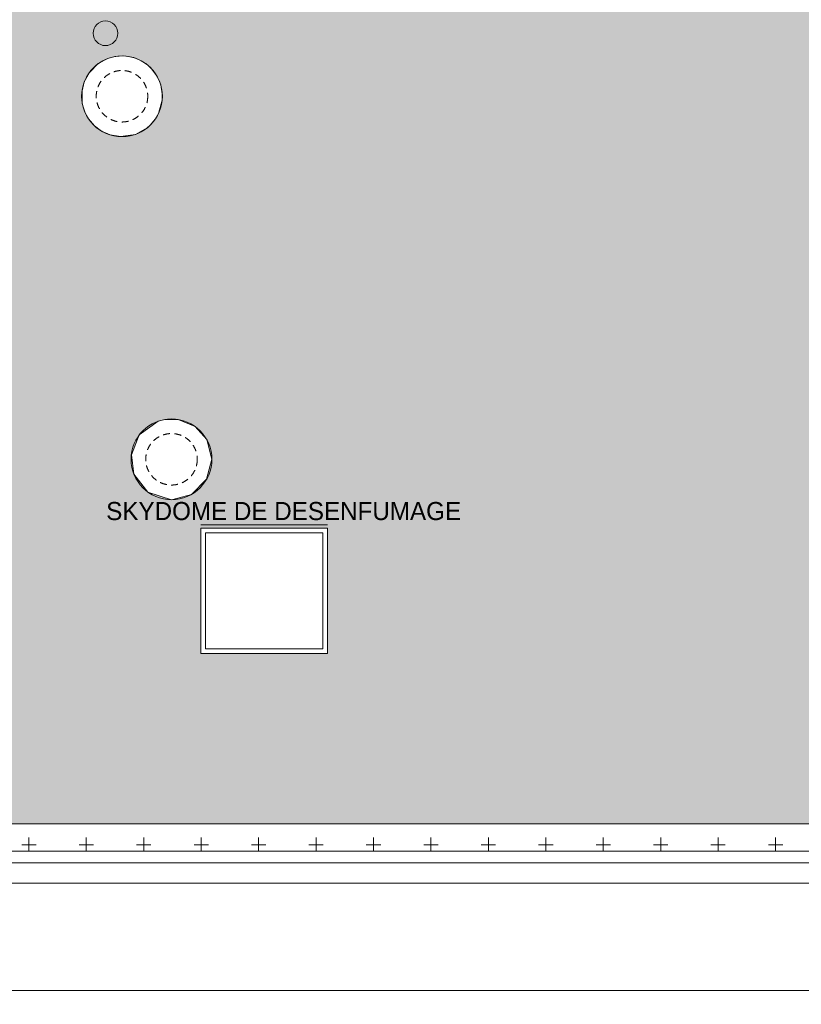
# Model space of a CAD drawing. Header units: millimetres. Extents: x 52659 to 1698020, y -10054 to 104697.
# Tile 314 of 363: x 340500 to 349140, y 7845 to 18733. Entities that reach past the tile are written whole.
import ezdxf

# ---------------------------------------------------------------- set-up
doc = ezdxf.new("R2010")
doc.units = ezdxf.units.MM
doc.header["$MEASUREMENT"] = 0
doc.linetypes.add('Tirets petits', pattern=[125, 75, -50])
for name, color, linetype in [('05-02 Cotation 200ème 100ème.Cotations', 7, 'Continuous'), ('06-02 Texte 200ème 100ème.Texte', 7, 'Continuous'), ('08-01 2D Dessin général.2D', 7, 'Continuous'), ('08-01 hachures', 7, 'Continuous'), ('A-GLAZ-____-OTLN.Modèle IFC', 7, 'Continuous'), ('A-ROOF-____-OTLN.Modèle IFC', 7, 'Continuous')]:
    doc.layers.add(name, color=color, linetype=linetype)
doc.styles.add('STYLE_GENERE_2', font='txt')
doc.styles.add('STYLE_GENERE_3', font='ARIALN.TTF')
doc.dimstyles.new('STYLE_GENERE__2', dxfattribs={"dimtxt": 200, "dimasz": 95, "dimexe": 0.18, "dimexo": 100, "dimgap": 0, "dimtad": 0, "dimlfac": 0.001, "dimzin": 0, "dimdsep": 46, "dimtxsty": 'STYLE_GENERE_3', "dimblk": 'ARROWHEAD_6', "dimblk1": 'ARROWHEAD_6', "dimblk2": 'ARROWHEAD_6', "dimcen": 0.09, "dimclrd": 7, "dimclre": 7, "dimclrt": 7, "dimazin": 0, "dimtfac": 1, "dimtdec": 4, "dimtmove": 0, "dimatfit": 3, "dimfxl": 1, "dimtolj": 1, "dimtzin": 0, "dimarcsym": 0})
doc.dimstyles.new('STYLE_GENERE__5', dxfattribs={"dimtxt": 200, "dimasz": 95, "dimexe": 0.18, "dimexo": 100, "dimgap": 0, "dimtad": 0, "dimtih": 1, "dimtoh": 1, "dimlfac": 0.001, "dimzin": 0, "dimdsep": 46, "dimtxsty": 'STYLE_GENERE_3', "dimblk": 'ARROWHEAD_6', "dimblk1": 'ARROWHEAD_6', "dimblk2": 'ARROWHEAD_6', "dimcen": 0.09, "dimclrd": 7, "dimclre": 7, "dimclrt": 7, "dimazin": 0, "dimtfac": 1, "dimtdec": 4, "dimtmove": 0, "dimatfit": 3, "dimfxl": 1, "dimtolj": 1, "dimtzin": 0, "dimarcsym": 0})

# ---------------------------------------------------------------- blocks, each defined once
blk = doc.blocks.new('*D839', base_point=(261782, 40089))
at = {"layer": '05-02 Cotation 200ème 100ème.Cotations', "color": 7, "linetype": 'Continuous', "lineweight": 13, "transparency": 16777216}
for p, q in [((347260, 33031), (348860, 26330)), ((348769, 26308), (348951, 26352)), ((348860, 26330), (349464, 23805)), ((349579, 23320), (350182, 20795)), ((350091, 20773), (350274, 20817)), ((350182, 20795), (351010, 17329))]:
    blk.add_line(p, q, dxfattribs=at)
at = {"layer": '05-02 Cotation 200ème 100ème.Cotations', "color": 7, "linetype": 'Continuous', "lineweight": 25, "transparency": 16777216}
for p, q in [((348921, 26293), (348800, 26367)), ((350243, 20758), (350122, 20832))]:
    blk.add_line(p, q, dxfattribs=at)
at = {"layer": '05-02 Cotation 200ème 100ème.Cotations', "color": 7, "lineweight": 9, "transparency": 16777216, "insert": (349372, 23757), "char_height": 200, "attachment_point": 7, "rotation": 283.4353, "style": 'STYLE_GENERE_3'}
blk.add_mtext('\\A1;5,69', dxfattribs=at)
blk = doc.blocks.new('ARROWHEAD_6')
at = {"color": 0, "linetype": 'Continuous', "lineweight": 0}
for p, q in [((0, 0), (-1, 0)), ((-0.5, -0.5), (0.5, 0.5))]:
    blk.add_line(p, q, dxfattribs=at)
blk = doc.blocks.new('*D849', base_point=(261782, 40089))
at = {"layer": '05-02 Cotation 200ème 100ème.Cotations', "color": 7, "linetype": 'Continuous', "lineweight": 13, "transparency": 16777216}
for p, q in [((346489, 40573), (346471, 40646)), ((346580, 40595), (346398, 40552)), ((349641, 27398), (346489, 40573)), ((352938, 13615), (349786, 26790))]:
    blk.add_line(p, q, dxfattribs=at)
at = {"layer": '05-02 Cotation 200ème 100ème.Cotations', "color": 7, "linetype": 'Continuous', "lineweight": 25, "transparency": 16777216}
for p, q in [((346549, 40536), (346428, 40610)), ((352878, 13652), (352998, 13578))]:
    blk.add_line(p, q, dxfattribs=at)
at = {"layer": '05-02 Cotation 200ème 100ème.Cotations', "color": 7, "lineweight": 9, "transparency": 16777216, "char_height": 200, "attachment_point": 7, "rotation": 283.4544, "style": 'STYLE_GENERE_3'}
for s, insert in [('\\A1;27,72', (349549, 27351)), ('\\A1;0,42', (353100, 13670))]:
    blk.add_mtext(s, dxfattribs=dict(at, insert=insert))
blk = doc.blocks.new('*D853', base_point=(261782, 40089))
at = {"layer": '05-02 Cotation 200ème 100ème.Cotations', "color": 7, "linetype": 'Continuous', "lineweight": 13, "transparency": 16777216}
for p, q in [((353684, 7903), (353684, 8091)), ((291897, 7997), (322477, 7997)), ((323103, 7997), (353684, 7997)), ((353684, 7997), (353759, 7997))]:
    blk.add_line(p, q, dxfattribs=at)
at = {"layer": '05-02 Cotation 200ème 100ème.Cotations', "color": 7, "linetype": 'Continuous', "lineweight": 25, "transparency": 16777216}
for p, q in [((291947, 8047), (291847, 7947)), ((353634, 7947), (353734, 8047))]:
    blk.add_line(p, q, dxfattribs=at)
at = {"layer": '05-02 Cotation 200ème 100ème.Cotations', "color": 7, "lineweight": 9, "transparency": 16777216, "insert": (322502, 7897), "char_height": 200, "attachment_point": 7, "style": 'STYLE_GENERE_3'}
blk.add_mtext('\\A1;61,79', dxfattribs=at)

msp = doc.modelspace()

# ---------------------------------------------------------------- hatches: boundary and pattern name
at = {"layer": '08-01 hachures', "linetype": 'Continuous', "lineweight": 0, "true_color": 0x5d5d5d}
h = msp.add_hatch(dxfattribs=at)
h.set_pattern_fill('CROSS_225_29_0002', color=251, style=0, pattern_type=2)
h.set_pattern_definition([(360, (261781.56, 40089.01), (127, 127), [63.5, -190.5]), (89.99998, (261813.31, 40057.26), (-126.99996, 127.00004), [63.5, -190.5])])
h.paths.add_polyline_path([(326866.616, 20616.075), (348978.582, 20616.075), (350830.367, 12890.319), (352156.985, 12890.319), (352887.968, 9839.711), (343902.019, 9840.185), (342502.019, 9840.185), (342502.019, 9839.711), (326866.616, 9839.711)])
h.paths.add_polyline_path([(341733.995, 13920.149), (341821.847, 14141.387), (342029.79, 14293.162), (342105.358, 14312.505), (342250.368, 14312.505), (342437.85, 14234.926), (342567.166, 14090.553), (342624.34, 13871.954), (342565.559, 13650.518), (342399.299, 13484.258), (342177.863, 13425.477), (341917.877, 13508.982), (341762.366, 13708.54)], flags=0)
h.paths.add_polyline_path([(343902.019, 11724.904), (343902.019, 13109.955), (342502.019, 13109.955), (342502.019, 11724.904)], flags=0)
h.paths.add_polyline_path([(341761.352, 18313.518), (341821.699, 18290.161), (341893.394, 18247.64), (341945.093, 18203.662), (342006.34, 18128.019), (342041.289, 18062.147), (342058.719, 18013.906), (342076.504, 17912.64), (342075.074, 17842.369), (342034.87, 17696.661), (342000.898, 17636.835), (341942.39, 17566.797), (341907.161, 17535.9), (341778.349, 17465.17), (341612.326, 17440.463), (341500.226, 17459.598), (341405.476, 17501.103), (341325.378, 17560.881), (341260.166, 17637.599), (341220.289, 17710.969), (341191.532, 17806.588), (341188.561, 17948.003), (341213.211, 18044.576), (341270.011, 18149.58), (341367.767, 18247.336), (341472.439, 18304.011), (341550.184, 18325.699), (341649.252, 18332.653)], flags=0)
h = msp.add_hatch(dxfattribs=at)
h.set_pattern_fill('CROSS_0002', color=251, style=0, pattern_type=2)
h.set_pattern_definition([(360, (261781.56, 40089), (317.5, 317.5), [158.75, -476.25]), (90, (261860.93, 40009.64), (-317.5, 317.5), [158.75, -476.25])])
h.paths.add_polyline_path([(326866.616, 9539.711), (326866.616, 9839.734), (342502.019, 9839.734), (342502.019, 9839.711), (343902.019, 9839.711), (352887.968, 9839.711), (352156.985, 12890.319), (352456.985, 12890.319), (353259.854, 9539.711)])

# ---------------------------------------------------------------- linework, layer by layer
at = {"layer": '08-01 2D Dessin général.2D', "color": 7, "linetype": 'Continuous', "lineweight": 18, "flags": 128}
msp.add_lwpolyline([(352156.985, 12890.319), (352887.968, 9839.711), (263819.991, 9839.711), (263819.991, 18709.012)], dxfattribs=at)
msp.add_lwpolyline([(352156.985, 12890.319), (352887.968, 9839.711), (263819.991, 9839.711), (263819.991, 18709.012)], dxfattribs=at)
at = {"layer": '08-01 2D Dessin général.2D', "color": 7, "linetype": 'Continuous', "lineweight": 18}
for centre, radius in [((341448.104, 18583.136), 136.349), ((341448.104, 18583.136), 136.349), ((341630.789, 17886.558), 446.477), ((341630.789, 17886.558), 446.477), ((342177.863, 13871.954), 446.477), ((342177.863, 13871.954), 446.477)]:
    msp.add_circle(centre, radius, dxfattribs=at)
at = {"layer": '08-01 2D Dessin général.2D', "color": 7, "linetype": 'Tirets petits', "lineweight": 18}
for centre in [(341630.789, 17886.558), (341630.789, 17886.558), (342177.863, 13871.954), (342177.863, 13871.954)]:
    msp.add_circle(centre, 284.783, dxfattribs=at)
at = {"layer": '08-01 hachures', "color": 7, "linetype": 'Continuous', "lineweight": 9, "flags": 128}
for points in [[(326866.616, 20616.075), (348978.582, 20616.075), (350830.367, 12890.319), (352156.985, 12890.319), (352887.968, 9839.711), (343902.019, 9840.185), (342502.019, 9840.185), (342502.019, 9839.711), (326866.616, 9839.711)], [(341761.352, 18313.518), (341821.699, 18290.161), (341893.394, 18247.64), (341945.093, 18203.662), (342006.34, 18128.019), (342041.289, 18062.147), (342058.719, 18013.906), (342076.504, 17912.64), (342075.074, 17842.369), (342034.87, 17696.661), (342000.898, 17636.835), (341942.39, 17566.797), (341907.161, 17535.9), (341778.349, 17465.17), (341612.326, 17440.463), (341500.226, 17459.598), (341405.476, 17501.103), (341325.378, 17560.881), (341260.166, 17637.599), (341220.289, 17710.969), (341191.532, 17806.588), (341188.561, 17948.003), (341213.211, 18044.576), (341270.011, 18149.58), (341367.767, 18247.336), (341472.439, 18304.011), (341550.184, 18325.699), (341649.252, 18332.653)], [(341733.995, 13920.149), (341821.847, 14141.387), (342029.79, 14293.162), (342105.358, 14312.505), (342250.368, 14312.505), (342437.85, 14234.926), (342567.166, 14090.553), (342624.34, 13871.954), (342565.559, 13650.518), (342399.299, 13484.258), (342177.863, 13425.477), (341917.877, 13508.982), (341762.366, 13708.54)], [(343902.019, 11724.904), (343902.019, 13109.955), (342502.019, 13109.955), (342502.019, 11724.904)], [(326866.616, 9539.711), (326866.616, 9839.734), (342502.019, 9839.734), (342502.019, 9839.711), (343902.019, 9839.711), (352887.968, 9839.711), (352156.985, 12890.319), (352456.985, 12890.319), (353259.854, 9539.711)]]:
    msp.add_lwpolyline(points, close=True, dxfattribs=at)
at = {"layer": 'A-GLAZ-____-OTLN.Modèle IFC', "color": 7, "linetype": 'Continuous', "lineweight": 18}
for p, q in [((343902.019, 13146.391), (342502.019, 13146.391)), ((342502.019, 13109.955), (343902.019, 13109.955)), ((342502.019, 11724.904), (342502.019, 13109.955)), ((343902.019, 13109.955), (343902.019, 11724.904)), ((343852.019, 13060.488), (342552.019, 13060.488)), ((342552.019, 13060.488), (342552.019, 11774.37)), ((343852.019, 11774.37), (343852.019, 13060.488)), ((342552.019, 11774.37), (343852.019, 11774.37)), ((343902.019, 11724.904), (342502.019, 11724.904))]:
    msp.add_line(p, q, dxfattribs=at)
at = {"layer": 'A-ROOF-____-OTLN.Modèle IFC', "color": 7, "linetype": 'Continuous', "lineweight": 18}
for p, q in [((353259.854, 9539.711), (263519.991, 9539.711)), ((350762.726, 9409.808), (265031.556, 9409.808)), ((350762.726, 9184.808), (265031.556, 9184.808))]:
    msp.add_line(p, q, dxfattribs=at)

# ---------------------------------------------------------------- texts
at = {"layer": '06-02 Texte 200ème 100ème.Texte', "color": 7, "linetype": 'Continuous', "lineweight": 9, "insert": (343417.725, 13298.435), "char_height": 200, "attachment_point": 5, "style": 'STYLE_GENERE_2'}
msp.add_mtext('\\A1;SKYDOME DE DESENFUMAGE', dxfattribs=at)

# ---------------------------------------------------------------- dimensions: what is measured, and where the dimension line sits
at = {"layer": '05-02 Cotation 200ème 100ème.Cotations', "color": 7, "linetype": 'Continuous', "lineweight": 13}
for base, p1, p2, angle, picture, middle, turn in [((346488.68, 40573.468), (350955.01, 13140.319), (344505.481, 40099.012), 103.4544138, '*D849', (349724.612, 27047.438), 283.4544138), ((350182.469, 20795.038), (347852.236, 26089.106), (349433.307, 20616.075), 283.4353063, '*D839', (349529.68, 23527.689), 283.4353063)]:
    dim = msp.add_linear_dim(base=base, p1=p1, p2=p2, angle=angle, dimstyle='STYLE_GENERE__2', dxfattribs=at)
    dim.commit()
    dim.dimension.update_dxf_attribs({"geometry": picture, "text_midpoint": middle, "dimtype": 160, "text_rotation": turn})
dim = msp.add_linear_dim(base=(353683.514, 7996.999), p1=(291896.616, 9184.808), p2=(353683.514, 9205.575), dimstyle='STYLE_GENERE__5', dxfattribs=at)
dim.commit()
dim.dimension.update_dxf_attribs({"geometry": '*D853', "text_midpoint": (322838.065, 7996.999), "dimtype": 160})

doc.saveas('drawing.dxf')
